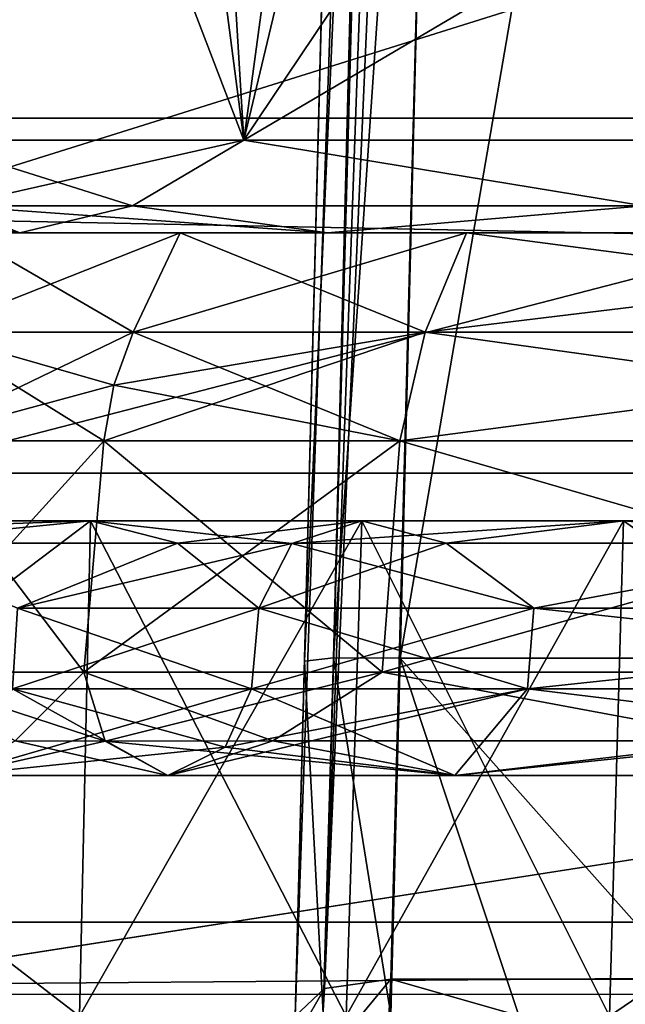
# Model space of a CAD drawing. Header units: inches. Extents: x -9.7 to 9.7, y -2.4 to 4.3.
# Tile 622 of 656: x -1.167 to -0.978, y -0.351 to -0.043. Entities that reach past the tile are written whole.
import ezdxf

# ---------------------------------------------------------------- set-up
doc = ezdxf.new("R2010")
doc.units = ezdxf.units.IN
doc.header["$LTSCALE"] = 101.851852
doc.header["$MEASUREMENT"] = 0
for name, color, linetype in [('11969', 7, 'CONTINUOUS'), ('11985', 7, 'CONTINUOUS'), ('12359', 7, 'CONTINUOUS'), ('12361', 7, 'CONTINUOUS'), ('12362', 7, 'CONTINUOUS'), ('12363', 7, 'CONTINUOUS'), ('12369', 7, 'CONTINUOUS'), ('12370', 7, 'CONTINUOUS'), ('12371', 7, 'CONTINUOUS'), ('1413', 7, 'CONTINUOUS'), ('1419', 7, 'CONTINUOUS'), ('1420', 7, 'CONTINUOUS'), ('1421', 7, 'CONTINUOUS'), ('1422', 7, 'CONTINUOUS'), ('1423', 7, 'CONTINUOUS'), ('1429', 7, 'CONTINUOUS'), ('1497', 7, 'CONTINUOUS'), ('1498', 7, 'CONTINUOUS'), ('1499', 7, 'CONTINUOUS'), ('1513', 7, 'CONTINUOUS'), ('1514', 7, 'CONTINUOUS'), ('1515', 7, 'CONTINUOUS'), ('467', 7, 'CONTINUOUS'), ('522', 7, 'CONTINUOUS'), ('523', 7, 'CONTINUOUS'), ('524', 7, 'CONTINUOUS'), ('530', 7, 'CONTINUOUS'), ('531', 7, 'CONTINUOUS'), ('532', 7, 'CONTINUOUS'), ('556', 7, 'CONTINUOUS'), ('557', 7, 'CONTINUOUS'), ('558', 7, 'CONTINUOUS'), ('559', 7, 'CONTINUOUS'), ('560', 7, 'CONTINUOUS'), ('561', 7, 'CONTINUOUS'), ('572', 7, 'CONTINUOUS'), ('573', 7, 'CONTINUOUS'), ('574', 7, 'CONTINUOUS'), ('575', 7, 'CONTINUOUS'), ('576', 7, 'CONTINUOUS'), ('577', 7, 'CONTINUOUS'), ('5897', 7, 'CONTINUOUS'), ('597', 7, 'CONTINUOUS'), ('598', 7, 'CONTINUOUS'), ('599', 7, 'CONTINUOUS'), ('605', 7, 'CONTINUOUS'), ('606', 7, 'CONTINUOUS'), ('607', 7, 'CONTINUOUS'), ('610', 7, 'CONTINUOUS'), ('611', 7, 'CONTINUOUS'), ('612', 7, 'CONTINUOUS'), ('618', 7, 'CONTINUOUS'), ('619', 7, 'CONTINUOUS'), ('620', 7, 'CONTINUOUS'), ('644', 7, 'CONTINUOUS'), ('645', 7, 'CONTINUOUS'), ('646', 7, 'CONTINUOUS'), ('652', 7, 'CONTINUOUS'), ('653', 7, 'CONTINUOUS'), ('654', 7, 'CONTINUOUS'), ('658', 7, 'CONTINUOUS'), ('671', 7, 'CONTINUOUS'), ('672', 7, 'CONTINUOUS'), ('673', 7, 'CONTINUOUS'), ('680', 7, 'CONTINUOUS'), ('681', 7, 'CONTINUOUS'), ('705', 7, 'CONTINUOUS'), ('8370', 7, 'CONTINUOUS'), ('8379', 7, 'CONTINUOUS'), ('8384', 7, 'CONTINUOUS'), ('9717', 7, 'CONTINUOUS')]:
    doc.layers.add(name, color=color, linetype=linetype)

msp = doc.modelspace()

# ---------------------------------------------------------------- linework, layer by layer
at = {"layer": '11969', "linetype": 'CONTINUOUS'}
for points in [[(-1.59738, -0.32563, 9.71666), (1.26738, -0.32563, 9.71666), (-1.59738, 2.76563, 9.71666), (-1.59738, -0.32563, 9.71666)], [(1.26738, -0.32563, 9.71666), (1.26738, 2.76563, 9.71666), (-1.59738, 2.76563, 9.71666), (1.26738, -0.32563, 9.71666)]]:
    msp.add_3dface(points, dxfattribs=at)
at = {"layer": '11985', "linetype": 'CONTINUOUS'}
for points in [[(1.26738, -0.3484, 9.70825), (1.26738, -0.32563, 9.71666), (-1.59738, -0.34812, 9.70849), (1.26738, -0.3484, 9.70825)], [(1.26738, -0.32563, 9.71666), (-1.59738, -0.32563, 9.71666), (-1.59738, -0.34812, 9.70849), (1.26738, -0.32563, 9.71666)], [(-1.59738, -0.3601, 9.68774), (1.26738, -0.3484, 9.70825), (-1.59738, -0.34812, 9.70849), (-1.59738, -0.3601, 9.68774)], [(1.26738, -0.3601, 9.68774), (1.26738, -0.3484, 9.70825), (-1.59738, -0.3601, 9.68774), (1.26738, -0.3601, 9.68774)]]:
    msp.add_3dface(points, dxfattribs=at)
at = {"layer": '12359', "linetype": 'CONTINUOUS'}
for points in [[(-1.19717, -0.08105, -2), (-1.18447, 0.08308, -2.16557), (-1.13531, 0.01894, -2.30634), (-1.19717, -0.08105, -2)], [(-1.09707, -0.08105, -2.37358), (-1.19717, -0.08105, -2), (-1.13531, 0.01894, -2.30634), (-1.09707, -0.08105, -2.37358)], [(-1.00864, -0.02895, -2.4989), (-1.09707, -0.08105, -2.37358), (-1.13531, 0.01894, -2.30634), (-1.00864, -0.02895, -2.4989)], [(-0.82358, -0.08105, -2.64707), (-1.09707, -0.08105, -2.37358), (-1.00864, -0.02895, -2.4989), (-0.82358, -0.08105, -2.64707)], [(-0.82358, -0.08105, -2.64707), (-1.00864, -0.02895, -2.4989), (-0.75603, -0.02895, -2.68361), (-0.82358, -0.08105, -2.64707)]]:
    msp.add_3dface(points, dxfattribs=at)
at = {"layer": '12361', "linetype": 'CONTINUOUS'}
for points in [[(-1.04031, -0.14109, -2.34081), (-1.13163, -0.14109, -2), (-1.0274, -0.11, -2.3338), (-1.04031, -0.14109, -2.34081)], [(-1.13163, -0.14109, -2), (-1.11694, -0.11, -2), (-1.0274, -0.11, -2.3338), (-1.13163, -0.14109, -2)], [(-0.79081, -0.14109, -2.59031), (-1.04031, -0.14109, -2.34081), (-0.78382, -0.11, -2.57739), (-0.79081, -0.14109, -2.59031)], [(-1.04031, -0.14109, -2.34081), (-1.0274, -0.11, -2.3338), (-0.78382, -0.11, -2.57739), (-1.04031, -0.14109, -2.34081)]]:
    msp.add_3dface(points, dxfattribs=at)
at = {"layer": '12362', "linetype": 'CONTINUOUS'}
for points in [[(-1.13163, -0.14109, -2), (-1.13163, -0.14109, -1.025), (-1.11694, -0.11, -2), (-1.13163, -0.14109, -2)], [(-1.11694, -0.11, -2), (-1.13163, -0.14109, -1.025), (-1.11694, -0.11, -1.025), (-1.11694, -0.11, -2)]]:
    msp.add_3dface(points, dxfattribs=at)
at = {"layer": '12363', "linetype": 'CONTINUOUS'}
for points in [[(-1.13163, -0.14109, -1.025), (-1.19559, -0.14109, -0.87059), (-1.11694, -0.11, -1.025), (-1.13163, -0.14109, -1.025)], [(-1.19559, -0.14109, -0.87059), (-1.18523, -0.11, -0.86024), (-1.11694, -0.11, -1.025), (-1.19559, -0.14109, -0.87059)]]:
    msp.add_3dface(points, dxfattribs=at)
at = {"layer": '12369', "linetype": 'CONTINUOUS'}
for points in [[(-1.19559, -0.14109, 0.87059), (-1.13163, -0.14109, 1.025), (-1.18524, -0.11, 0.86023), (-1.19559, -0.14109, 0.87059)], [(-1.13163, -0.14109, 1.025), (-1.11694, -0.11, 1.025), (-1.18524, -0.11, 0.86023), (-1.13163, -0.14109, 1.025)]]:
    msp.add_3dface(points, dxfattribs=at)
at = {"layer": '12370', "linetype": 'CONTINUOUS'}
for points in [[(-1.13163, -0.14109, 1.025), (-1.13163, -0.14109, 2), (-1.11694, -0.11, 1.025), (-1.13163, -0.14109, 1.025)], [(-1.13163, -0.14109, 2), (-1.11694, -0.11, 2), (-1.11694, -0.11, 1.025), (-1.13163, -0.14109, 2)]]:
    msp.add_3dface(points, dxfattribs=at)
at = {"layer": '12371', "linetype": 'CONTINUOUS'}
for points in [[(-1.13163, -0.14109, 2), (-1.04031, -0.14109, 2.34081), (-1.11694, -0.11, 2), (-1.13163, -0.14109, 2)], [(-1.04031, -0.14109, 2.34081), (-1.02739, -0.11, 2.33382), (-1.11694, -0.11, 2), (-1.04031, -0.14109, 2.34081)], [(-1.04031, -0.14109, 2.34081), (-0.79081, -0.14109, 2.59031), (-1.02739, -0.11, 2.33382), (-1.04031, -0.14109, 2.34081)], [(-0.79081, -0.14109, 2.59031), (-0.7838, -0.11, 2.5774), (-1.02739, -0.11, 2.33382), (-0.79081, -0.14109, 2.59031)]]:
    msp.add_3dface(points, dxfattribs=at)
at = {"layer": '1413', "linetype": 'CONTINUOUS'}
msp.add_3dface([(-0.97978, 0.83268, 3.24181), (-0.97034, 0.83224, 3.24328), (-0.94898, -0.3435, 2.69335), (-0.97978, 0.83268, 3.24181)], dxfattribs=at)
at = {"layer": '1419', "linetype": 'CONTINUOUS'}
for points in [[(-1.0481, -0.24309, 4.55803), (-0.9519, -0.24309, 4.55803), (-0.96427, 0.24394, 4.40148), (-1.0481, -0.24309, 4.55803)], [(-1.0481, -0.24309, 4.55803), (-0.96427, 0.24394, 4.40148), (-1.03573, 0.24379, 4.40157), (-1.0481, -0.24309, 4.55803)]]:
    msp.add_3dface(points, dxfattribs=at)
at = {"layer": '1420', "linetype": 'CONTINUOUS'}
for points in [[(-1.0481, -0.24309, 4.55803), (-1.03573, 0.24379, 4.40157), (-1.06896, -0.24299, 4.54957), (-1.0481, -0.24309, 4.55803)], [(-1.03573, 0.24379, 4.40157), (-1.05666, 0.23961, 4.39415), (-1.06896, -0.24299, 4.54957), (-1.03573, 0.24379, 4.40157)], [(-1.06896, -0.24299, 4.54957), (-1.05666, 0.23961, 4.39415), (-1.07809, -0.24396, 4.52808), (-1.06896, -0.24299, 4.54957)], [(-1.07809, -0.24396, 4.52808), (-1.05666, 0.23961, 4.39415), (-1.06572, 0.22839, 4.37626), (-1.07809, -0.24396, 4.52808)]]:
    msp.add_3dface(points, dxfattribs=at)
at = {"layer": '1421', "linetype": 'CONTINUOUS'}
for points in [[(-1.05021, 0.82079, 3.269), (-1.081, -0.355, 2.72054), (-1.081, -0.355, 4.53392), (-1.05021, 0.82079, 3.269)], [(-1.05021, 0.82079, 3.4926), (-1.05021, 0.82079, 3.269), (-1.081, -0.355, 4.53392), (-1.05021, 0.82079, 3.4926)], [(-1.0503, 0.81729, 3.52136), (-1.05021, 0.82079, 3.4926), (-1.081, -0.355, 4.53392), (-1.0503, 0.81729, 3.52136)], [(-1.05057, 0.807, 3.54845), (-1.0503, 0.81729, 3.52136), (-1.081, -0.355, 4.53392), (-1.05057, 0.807, 3.54845)], [(-1.05694, 0.5639, 4.01084), (-1.05057, 0.807, 3.54845), (-1.081, -0.355, 4.53392), (-1.05694, 0.5639, 4.01084)], [(-1.06572, 0.22839, 4.37626), (-1.05694, 0.5639, 4.01084), (-1.081, -0.355, 4.53392), (-1.06572, 0.22839, 4.37626)], [(-1.07809, -0.24396, 4.52808), (-1.06572, 0.22839, 4.37626), (-1.081, -0.355, 4.53392), (-1.07809, -0.24396, 4.52808)]]:
    msp.add_3dface(points, dxfattribs=at)
at = {"layer": '1422', "linetype": 'CONTINUOUS'}
for points in [[(-1.02966, 0.83224, 3.24328), (-1.02022, 0.83268, 3.24181), (-1.07186, -0.34639, 2.7013), (-1.02966, 0.83224, 3.24328)], [(-1.07186, -0.34639, 2.7013), (-1.02022, 0.83268, 3.24181), (-1.05102, -0.3435, 2.69335), (-1.07186, -0.34639, 2.7013)], [(-1.03918, 0.83023, 3.24812), (-1.02966, 0.83224, 3.24328), (-1.07186, -0.34639, 2.7013), (-1.03918, 0.83023, 3.24812)], [(-1.081, -0.355, 2.72054), (-1.05021, 0.82079, 3.269), (-1.03918, 0.83023, 3.24812), (-1.081, -0.355, 2.72054)], [(-1.081, -0.355, 2.72054), (-1.03918, 0.83023, 3.24812), (-1.07186, -0.34639, 2.7013), (-1.081, -0.355, 2.72054)]]:
    msp.add_3dface(points, dxfattribs=at)
at = {"layer": '1423', "linetype": 'CONTINUOUS'}
for points in [[(-1.02022, 0.83268, 3.24181), (-0.94898, -0.3435, 2.69335), (-1.05102, -0.3435, 2.69335), (-1.02022, 0.83268, 3.24181)], [(-0.97978, 0.83268, 3.24181), (-0.94898, -0.3435, 2.69335), (-1.02022, 0.83268, 3.24181), (-0.97978, 0.83268, 3.24181)], [(-1.05257, -0.37302, 2.67958), (-1.05102, -0.3435, 2.69335), (-0.94743, -0.37303, 2.67957), (-1.05257, -0.37302, 2.67958)], [(-1.05102, -0.3435, 2.69335), (-0.94898, -0.3435, 2.69335), (-0.94743, -0.37303, 2.67957), (-1.05102, -0.3435, 2.69335)]]:
    msp.add_3dface(points, dxfattribs=at)
at = {"layer": '1429', "linetype": 'CONTINUOUS'}
for points in [[(-1.07186, -0.34639, 2.7013), (-1.05102, -0.3435, 2.69335), (-1.07328, -0.37036, 2.69031), (-1.07186, -0.34639, 2.7013)], [(-1.05102, -0.3435, 2.69335), (-1.05257, -0.37302, 2.67958), (-1.07328, -0.37036, 2.69031), (-1.05102, -0.3435, 2.69335)], [(-1.081, -0.355, 2.72054), (-1.07186, -0.34639, 2.7013), (-1.08142, -0.36305, 2.71659), (-1.081, -0.355, 2.72054)], [(-1.07186, -0.34639, 2.7013), (-1.07328, -0.37036, 2.69031), (-1.08142, -0.36305, 2.71659), (-1.07186, -0.34639, 2.7013)]]:
    msp.add_3dface(points, dxfattribs=at)
at = {"layer": '1497', "linetype": 'CONTINUOUS'}
for points in [[(-1.35, -0.20009, 0.73513), (-1.35, -0.355, 0.74), (-1.14847, -0.355, 0.82347), (-1.35, -0.20009, 0.73513)], [(-1.14504, -0.20009, 0.82003), (-1.35, -0.20009, 0.73513), (-1.14847, -0.355, 0.82347), (-1.14504, -0.20009, 0.82003)], [(-1.14504, -0.20009, 0.82003), (-1.14847, -0.355, 0.82347), (-1.065, -0.355, 1.025), (-1.14504, -0.20009, 0.82003)], [(-1.06013, -0.20009, 1.025), (-1.14504, -0.20009, 0.82003), (-1.065, -0.355, 1.025), (-1.06013, -0.20009, 1.025)]]:
    msp.add_3dface(points, dxfattribs=at)
at = {"layer": '1498', "linetype": 'CONTINUOUS'}
for points in [[(-1.06013, -0.20009, 2), (-1.06013, -0.20009, 1.025), (-1.065, -0.355, 2), (-1.06013, -0.20009, 2)], [(-1.06013, -0.20009, 1.025), (-1.065, -0.355, 1.025), (-1.065, -0.355, 2), (-1.06013, -0.20009, 1.025)]]:
    msp.add_3dface(points, dxfattribs=at)
at = {"layer": '1499', "linetype": 'CONTINUOUS'}
for points in [[(-1.06013, -0.20009, 2), (-1.065, -0.355, 2), (-0.98261, -0.355, 2.3075), (-1.06013, -0.20009, 2)], [(-0.9782, -0.20009, 2.30539), (-1.06013, -0.20009, 2), (-0.98261, -0.355, 2.3075), (-0.9782, -0.20009, 2.30539)], [(-0.7575, -0.355, 2.53261), (-0.9782, -0.20009, 2.30539), (-0.98261, -0.355, 2.3075), (-0.7575, -0.355, 2.53261)], [(-0.75537, -0.20009, 2.52821), (-0.9782, -0.20009, 2.30539), (-0.7575, -0.355, 2.53261), (-0.75537, -0.20009, 2.52821)]]:
    msp.add_3dface(points, dxfattribs=at)
at = {"layer": '1513', "linetype": 'CONTINUOUS'}
for points in [[(-1.06013, -0.20009, -2), (-0.97821, -0.20009, -2.30537), (-1.065, -0.355, -2), (-1.06013, -0.20009, -2)], [(-1.065, -0.355, -2), (-0.97821, -0.20009, -2.30537), (-0.98261, -0.355, -2.3075), (-1.065, -0.355, -2)], [(-0.97821, -0.20009, -2.30537), (-0.75539, -0.20009, -2.5282), (-0.98261, -0.355, -2.3075), (-0.97821, -0.20009, -2.30537)], [(-0.98261, -0.355, -2.3075), (-0.75539, -0.20009, -2.5282), (-0.7575, -0.355, -2.53261), (-0.98261, -0.355, -2.3075)]]:
    msp.add_3dface(points, dxfattribs=at)
at = {"layer": '1514', "linetype": 'CONTINUOUS'}
for points in [[(-1.06013, -0.20009, -1.025), (-1.06013, -0.20009, -2), (-1.065, -0.355, -1.025), (-1.06013, -0.20009, -1.025)], [(-1.06013, -0.20009, -2), (-1.065, -0.355, -2), (-1.065, -0.355, -1.025), (-1.06013, -0.20009, -2)]]:
    msp.add_3dface(points, dxfattribs=at)
at = {"layer": '1515', "linetype": 'CONTINUOUS'}
for points in [[(-1.35, -0.20009, -0.73513), (-1.14503, -0.20009, -0.82004), (-1.35, -0.355, -0.74), (-1.35, -0.20009, -0.73513)], [(-1.35, -0.355, -0.74), (-1.14503, -0.20009, -0.82004), (-1.14847, -0.355, -0.82347), (-1.35, -0.355, -0.74)], [(-1.14503, -0.20009, -0.82004), (-1.06013, -0.20009, -1.025), (-1.14847, -0.355, -0.82347), (-1.14503, -0.20009, -0.82004)], [(-1.06013, -0.20009, -1.025), (-1.065, -0.355, -1.025), (-1.14847, -0.355, -0.82347), (-1.06013, -0.20009, -1.025)]]:
    msp.add_3dface(points, dxfattribs=at)
at = {"layer": '467', "linetype": 'CONTINUOUS'}
for points in [[(-1.0481, -0.24309, 4.55803), (-1.05102, -0.35461, 4.56388), (-0.93735, -0.57657, 4.57551), (-1.0481, -0.24309, 4.55803)], [(-0.9519, -0.24309, 4.55803), (-1.0481, -0.24309, 4.55803), (-0.94898, -0.35461, 4.56388), (-0.9519, -0.24309, 4.55803)], [(-0.94898, -0.35461, 4.56388), (-1.0481, -0.24309, 4.55803), (-0.93735, -0.57657, 4.57551), (-0.94898, -0.35461, 4.56388)]]:
    msp.add_3dface(points, dxfattribs=at)
at = {"layer": '522', "linetype": 'CONTINUOUS'}
for points in [[(-1.06013, -0.20009, 2), (-0.9782, -0.20009, 2.30539), (-1.082, -0.2072, 2), (-1.06013, -0.20009, 2)], [(-1.082, -0.2072, 2), (-0.9782, -0.20009, 2.30539), (-1.03379, -0.2071, 2.24181), (-1.082, -0.2072, 2)], [(-1.03379, -0.2071, 2.24181), (-0.9782, -0.20009, 2.30539), (-0.89681, -0.2071, 2.44681), (-1.03379, -0.2071, 2.24181)], [(-0.9782, -0.20009, 2.30539), (-0.75537, -0.20009, 2.52821), (-0.89681, -0.2071, 2.44681), (-0.9782, -0.20009, 2.30539)], [(-1.082, -0.2072, 2), (-1.03379, -0.2071, 2.24181), (-1.0924, -0.22739, 2), (-1.082, -0.2072, 2)], [(-1.0924, -0.22739, 2), (-1.03379, -0.2071, 2.24181), (-1.00633, -0.22739, 2.3212), (-1.0924, -0.22739, 2)], [(-1.03379, -0.2071, 2.24181), (-0.89681, -0.2071, 2.44681), (-1.00633, -0.22739, 2.3212), (-1.03379, -0.2071, 2.24181)], [(-1.00633, -0.22739, 2.3212), (-0.89681, -0.2071, 2.44681), (-0.7712, -0.22739, 2.55633), (-1.00633, -0.22739, 2.3212)]]:
    msp.add_3dface(points, dxfattribs=at)
at = {"layer": '523', "linetype": 'CONTINUOUS'}
for points in [[(-1.06013, -0.20009, 2), (-1.082, -0.2072, 2), (-1.06013, -0.20009, 1.025), (-1.06013, -0.20009, 2)], [(-1.06013, -0.20009, 1.025), (-1.082, -0.2072, 2), (-1.082, -0.2072, 1.025), (-1.06013, -0.20009, 1.025)], [(-1.082, -0.2072, 2), (-1.0924, -0.22739, 2), (-1.082, -0.2072, 1.025), (-1.082, -0.2072, 2)], [(-1.082, -0.2072, 1.025), (-1.0924, -0.22739, 2), (-1.0924, -0.22739, 1.025), (-1.082, -0.2072, 1.025)]]:
    msp.add_3dface(points, dxfattribs=at)
at = {"layer": '524', "linetype": 'CONTINUOUS'}
for points in [[(-1.35, -0.20009, 0.73513), (-1.14504, -0.20009, 0.82003), (-1.35, -0.2072, 0.757), (-1.35, -0.20009, 0.73513)], [(-1.35, -0.2072, 0.757), (-1.14504, -0.20009, 0.82003), (-1.21594, -0.2071, 0.79281), (-1.35, -0.2072, 0.757)], [(-1.21594, -0.2071, 0.79281), (-1.14504, -0.20009, 0.82003), (-1.11781, -0.2071, 0.89094), (-1.21594, -0.2071, 0.79281)], [(-1.14504, -0.20009, 0.82003), (-1.06013, -0.20009, 1.025), (-1.11781, -0.2071, 0.89094), (-1.14504, -0.20009, 0.82003)], [(-1.06013, -0.20009, 1.025), (-1.082, -0.2072, 1.025), (-1.11781, -0.2071, 0.89094), (-1.06013, -0.20009, 1.025)], [(-1.21594, -0.2071, 0.79281), (-1.11781, -0.2071, 0.89094), (-1.16785, -0.22739, 0.84285), (-1.21594, -0.2071, 0.79281)], [(-1.11781, -0.2071, 0.89094), (-1.082, -0.2072, 1.025), (-1.16785, -0.22739, 0.84285), (-1.11781, -0.2071, 0.89094)], [(-1.082, -0.2072, 1.025), (-1.0924, -0.22739, 1.025), (-1.16785, -0.22739, 0.84285), (-1.082, -0.2072, 1.025)]]:
    msp.add_3dface(points, dxfattribs=at)
at = {"layer": '530', "linetype": 'CONTINUOUS'}
for points in [[(-1.14503, -0.20009, -0.82004), (-1.35, -0.20009, -0.73513), (-1.21594, -0.2071, -0.79281), (-1.14503, -0.20009, -0.82004)], [(-1.11781, -0.2071, -0.89094), (-1.14503, -0.20009, -0.82004), (-1.21594, -0.2071, -0.79281), (-1.11781, -0.2071, -0.89094)], [(-1.06013, -0.20009, -1.025), (-1.14503, -0.20009, -0.82004), (-1.082, -0.2072, -1.025), (-1.06013, -0.20009, -1.025)], [(-1.082, -0.2072, -1.025), (-1.14503, -0.20009, -0.82004), (-1.11781, -0.2071, -0.89094), (-1.082, -0.2072, -1.025)], [(-1.11781, -0.2071, -0.89094), (-1.21594, -0.2071, -0.79281), (-1.16785, -0.22739, -0.84285), (-1.11781, -0.2071, -0.89094)], [(-1.0924, -0.22739, -1.025), (-1.11781, -0.2071, -0.89094), (-1.16785, -0.22739, -0.84285), (-1.0924, -0.22739, -1.025)], [(-1.082, -0.2072, -1.025), (-1.11781, -0.2071, -0.89094), (-1.0924, -0.22739, -1.025), (-1.082, -0.2072, -1.025)]]:
    msp.add_3dface(points, dxfattribs=at)
at = {"layer": '531', "linetype": 'CONTINUOUS'}
for points in [[(-1.06013, -0.20009, -1.025), (-1.082, -0.2072, -1.025), (-1.06013, -0.20009, -2), (-1.06013, -0.20009, -1.025)], [(-1.06013, -0.20009, -2), (-1.082, -0.2072, -1.025), (-1.082, -0.2072, -2), (-1.06013, -0.20009, -2)], [(-1.082, -0.2072, -1.025), (-1.0924, -0.22739, -1.025), (-1.082, -0.2072, -2), (-1.082, -0.2072, -1.025)], [(-1.082, -0.2072, -2), (-1.0924, -0.22739, -1.025), (-1.0924, -0.22739, -2), (-1.082, -0.2072, -2)]]:
    msp.add_3dface(points, dxfattribs=at)
at = {"layer": '532', "linetype": 'CONTINUOUS'}
for points in [[(-1.06013, -0.20009, -2), (-1.082, -0.2072, -2), (-1.03379, -0.2071, -2.24181), (-1.06013, -0.20009, -2)], [(-0.97821, -0.20009, -2.30537), (-1.06013, -0.20009, -2), (-1.03379, -0.2071, -2.24181), (-0.97821, -0.20009, -2.30537)], [(-0.89681, -0.2071, -2.44681), (-0.97821, -0.20009, -2.30537), (-1.03379, -0.2071, -2.24181), (-0.89681, -0.2071, -2.44681)], [(-0.75539, -0.20009, -2.5282), (-0.97821, -0.20009, -2.30537), (-0.89681, -0.2071, -2.44681), (-0.75539, -0.20009, -2.5282)], [(-1.082, -0.2072, -2), (-1.0924, -0.22739, -2), (-1.00633, -0.22739, -2.3212), (-1.082, -0.2072, -2)], [(-1.03379, -0.2071, -2.24181), (-1.082, -0.2072, -2), (-1.00633, -0.22739, -2.3212), (-1.03379, -0.2071, -2.24181)], [(-0.89681, -0.2071, -2.44681), (-1.03379, -0.2071, -2.24181), (-1.00633, -0.22739, -2.3212), (-0.89681, -0.2071, -2.44681)], [(-0.7712, -0.22739, -2.55633), (-0.89681, -0.2071, -2.44681), (-1.00633, -0.22739, -2.3212), (-0.7712, -0.22739, -2.55633)]]:
    msp.add_3dface(points, dxfattribs=at)
at = {"layer": '556', "linetype": 'CONTINUOUS'}
for points in [[(-1.10292, -0.27085, 2), (-1.00824, -0.25261, 2.3223), (-1.12087, -0.27978, 2), (-1.10292, -0.27085, 2)], [(-1.12087, -0.27978, 2), (-1.00824, -0.25261, 2.3223), (-1.03099, -0.27978, 2.33544), (-1.12087, -0.27978, 2)], [(-1.0946, -0.25261, 2), (-1.00824, -0.25261, 2.3223), (-1.10292, -0.27085, 2), (-1.0946, -0.25261, 2)], [(-1.00824, -0.25261, 2.3223), (-0.7723, -0.25261, 2.55824), (-1.03099, -0.27978, 2.33544), (-1.00824, -0.25261, 2.3223)], [(-1.03099, -0.27978, 2.33544), (-0.7723, -0.25261, 2.55824), (-0.78544, -0.27978, 2.58099), (-1.03099, -0.27978, 2.33544)]]:
    msp.add_3dface(points, dxfattribs=at)
at = {"layer": '557', "linetype": 'CONTINUOUS'}
for points in [[(-1.0924, -0.22739, 2), (-1.00633, -0.22739, 2.3212), (-1.0946, -0.25261, 2), (-1.0924, -0.22739, 2)], [(-1.00633, -0.22739, 2.3212), (-1.00824, -0.25261, 2.3223), (-1.0946, -0.25261, 2), (-1.00633, -0.22739, 2.3212)], [(-1.00633, -0.22739, 2.3212), (-0.7712, -0.22739, 2.55633), (-1.00824, -0.25261, 2.3223), (-1.00633, -0.22739, 2.3212)], [(-0.7712, -0.22739, 2.55633), (-0.7723, -0.25261, 2.55824), (-1.00824, -0.25261, 2.3223), (-0.7712, -0.22739, 2.55633)]]:
    msp.add_3dface(points, dxfattribs=at)
at = {"layer": '558', "linetype": 'CONTINUOUS'}
for points in [[(-1.0924, -0.22739, 1.025), (-1.0924, -0.22739, 2), (-1.0946, -0.25261, 1.025), (-1.0924, -0.22739, 1.025)], [(-1.0924, -0.22739, 2), (-1.0946, -0.25261, 2), (-1.0946, -0.25261, 1.025), (-1.0924, -0.22739, 2)]]:
    msp.add_3dface(points, dxfattribs=at)
at = {"layer": '559', "linetype": 'CONTINUOUS'}
for points in [[(-1.0946, -0.25261, 2), (-1.10292, -0.27085, 2), (-1.0946, -0.25261, 1.025), (-1.0946, -0.25261, 2)], [(-1.0946, -0.25261, 1.025), (-1.10292, -0.27085, 2), (-1.10292, -0.27085, 1.025), (-1.0946, -0.25261, 1.025)], [(-1.10292, -0.27085, 2), (-1.12087, -0.27978, 2), (-1.10292, -0.27085, 1.025), (-1.10292, -0.27085, 2)], [(-1.10292, -0.27085, 1.025), (-1.12087, -0.27978, 2), (-1.12087, -0.27978, 1.025), (-1.10292, -0.27085, 1.025)]]:
    msp.add_3dface(points, dxfattribs=at)
at = {"layer": '560', "linetype": 'CONTINUOUS'}
for points in [[(-1.0946, -0.25261, 1.025), (-1.10292, -0.27085, 1.025), (-1.18798, -0.27978, 0.86298), (-1.0946, -0.25261, 1.025)], [(-1.16941, -0.25261, 0.84441), (-1.0946, -0.25261, 1.025), (-1.18798, -0.27978, 0.86298), (-1.16941, -0.25261, 0.84441)], [(-1.10292, -0.27085, 1.025), (-1.12087, -0.27978, 1.025), (-1.18798, -0.27978, 0.86298), (-1.10292, -0.27085, 1.025)]]:
    msp.add_3dface(points, dxfattribs=at)
at = {"layer": '561', "linetype": 'CONTINUOUS'}
for points in [[(-1.16785, -0.22739, 0.84285), (-1.0924, -0.22739, 1.025), (-1.16941, -0.25261, 0.84441), (-1.16785, -0.22739, 0.84285)], [(-1.0924, -0.22739, 1.025), (-1.0946, -0.25261, 1.025), (-1.16941, -0.25261, 0.84441), (-1.0924, -0.22739, 1.025)]]:
    msp.add_3dface(points, dxfattribs=at)
at = {"layer": '572', "linetype": 'CONTINUOUS'}
for points in [[(-1.12087, -0.27978, -1.025), (-1.16941, -0.25261, -0.84441), (-1.18798, -0.27978, -0.86298), (-1.12087, -0.27978, -1.025)], [(-1.0946, -0.25261, -1.025), (-1.16941, -0.25261, -0.84441), (-1.10292, -0.27085, -1.025), (-1.0946, -0.25261, -1.025)], [(-1.10292, -0.27085, -1.025), (-1.16941, -0.25261, -0.84441), (-1.12087, -0.27978, -1.025), (-1.10292, -0.27085, -1.025)]]:
    msp.add_3dface(points, dxfattribs=at)
at = {"layer": '573', "linetype": 'CONTINUOUS'}
for points in [[(-1.16785, -0.22739, -0.84285), (-1.16941, -0.25261, -0.84441), (-1.0946, -0.25261, -1.025), (-1.16785, -0.22739, -0.84285)], [(-1.0924, -0.22739, -1.025), (-1.16785, -0.22739, -0.84285), (-1.0946, -0.25261, -1.025), (-1.0924, -0.22739, -1.025)]]:
    msp.add_3dface(points, dxfattribs=at)
at = {"layer": '574', "linetype": 'CONTINUOUS'}
for points in [[(-1.0924, -0.22739, -2), (-1.0924, -0.22739, -1.025), (-1.0946, -0.25261, -2), (-1.0924, -0.22739, -2)], [(-1.0924, -0.22739, -1.025), (-1.0946, -0.25261, -1.025), (-1.0946, -0.25261, -2), (-1.0924, -0.22739, -1.025)]]:
    msp.add_3dface(points, dxfattribs=at)
at = {"layer": '575', "linetype": 'CONTINUOUS'}
for points in [[(-1.0946, -0.25261, -1.025), (-1.10292, -0.27085, -1.025), (-1.0946, -0.25261, -2), (-1.0946, -0.25261, -1.025)], [(-1.0946, -0.25261, -2), (-1.10292, -0.27085, -1.025), (-1.10292, -0.27085, -2), (-1.0946, -0.25261, -2)], [(-1.10292, -0.27085, -1.025), (-1.12087, -0.27978, -1.025), (-1.10292, -0.27085, -2), (-1.10292, -0.27085, -1.025)], [(-1.10292, -0.27085, -2), (-1.12087, -0.27978, -1.025), (-1.12087, -0.27978, -2), (-1.10292, -0.27085, -2)]]:
    msp.add_3dface(points, dxfattribs=at)
at = {"layer": '576', "linetype": 'CONTINUOUS'}
for points in [[(-1.0946, -0.25261, -2), (-1.10292, -0.27085, -2), (-1.03099, -0.27978, -2.33544), (-1.0946, -0.25261, -2)], [(-1.00824, -0.25261, -2.3223), (-1.0946, -0.25261, -2), (-1.03099, -0.27978, -2.33544), (-1.00824, -0.25261, -2.3223)], [(-0.78544, -0.27978, -2.58099), (-1.00824, -0.25261, -2.3223), (-1.03099, -0.27978, -2.33544), (-0.78544, -0.27978, -2.58099)], [(-0.7723, -0.25261, -2.55824), (-1.00824, -0.25261, -2.3223), (-0.78544, -0.27978, -2.58099), (-0.7723, -0.25261, -2.55824)], [(-1.10292, -0.27085, -2), (-1.12087, -0.27978, -2), (-1.03099, -0.27978, -2.33544), (-1.10292, -0.27085, -2)]]:
    msp.add_3dface(points, dxfattribs=at)
at = {"layer": '577', "linetype": 'CONTINUOUS'}
for points in [[(-1.0924, -0.22739, -2), (-1.0946, -0.25261, -2), (-1.00824, -0.25261, -2.3223), (-1.0924, -0.22739, -2)], [(-1.00633, -0.22739, -2.3212), (-1.0924, -0.22739, -2), (-1.00824, -0.25261, -2.3223), (-1.00633, -0.22739, -2.3212)], [(-1.00633, -0.22739, -2.3212), (-1.00824, -0.25261, -2.3223), (-0.7723, -0.25261, -2.55824), (-1.00633, -0.22739, -2.3212)], [(-0.7712, -0.22739, -2.55633), (-1.00633, -0.22739, -2.3212), (-0.7723, -0.25261, -2.55824), (-0.7712, -0.22739, -2.55633)]]:
    msp.add_3dface(points, dxfattribs=at)
at = {"layer": '5897', "linetype": 'CONTINUOUS'}
for points in [[(-1.06896, -0.24299, 4.54957), (-1.07809, -0.24396, 4.52808), (-1.07221, -0.35424, 4.55507), (-1.06896, -0.24299, 4.54957)], [(-1.05102, -0.35461, 4.56388), (-1.06896, -0.24299, 4.54957), (-1.07221, -0.35424, 4.55507), (-1.05102, -0.35461, 4.56388)], [(-1.05102, -0.35461, 4.56388), (-1.0481, -0.24309, 4.55803), (-1.06896, -0.24299, 4.54957), (-1.05102, -0.35461, 4.56388)], [(-1.07809, -0.24396, 4.52808), (-1.081, -0.355, 4.53392), (-1.07221, -0.35424, 4.55507), (-1.07809, -0.24396, 4.52808)]]:
    msp.add_3dface(points, dxfattribs=at)
at = {"layer": '597', "linetype": 'CONTINUOUS'}
for points in [[(-1.14082, -0.17507, 2), (-1.14715, -0.24739, 2), (-1.05375, -0.24739, 2.34857), (-1.14082, -0.17507, 2)], [(-1.04827, -0.17507, 2.34541), (-1.14082, -0.17507, 2), (-1.05375, -0.24739, 2.34857), (-1.04827, -0.17507, 2.34541)], [(-0.79857, -0.24739, 2.60375), (-1.04827, -0.17507, 2.34541), (-1.05375, -0.24739, 2.34857), (-0.79857, -0.24739, 2.60375)], [(-0.79541, -0.17507, 2.59827), (-1.04827, -0.17507, 2.34541), (-0.79857, -0.24739, 2.60375), (-0.79541, -0.17507, 2.59827)]]:
    msp.add_3dface(points, dxfattribs=at)
at = {"layer": '598', "linetype": 'CONTINUOUS'}
for points in [[(-1.14715, -0.24739, 2), (-1.14082, -0.17507, 2), (-1.14082, -0.17507, 1.025), (-1.14715, -0.24739, 2)], [(-1.14715, -0.24739, 2), (-1.14082, -0.17507, 1.025), (-1.14715, -0.24739, 1.025), (-1.14715, -0.24739, 2)]]:
    msp.add_3dface(points, dxfattribs=at)
at = {"layer": '599', "linetype": 'CONTINUOUS'}
for points in [[(-1.14715, -0.24739, 1.025), (-1.20209, -0.17507, 0.87709), (-1.20656, -0.24739, 0.88156), (-1.14715, -0.24739, 1.025)], [(-1.14715, -0.24739, 1.025), (-1.14082, -0.17507, 1.025), (-1.20209, -0.17507, 0.87709), (-1.14715, -0.24739, 1.025)]]:
    msp.add_3dface(points, dxfattribs=at)
at = {"layer": '605', "linetype": 'CONTINUOUS'}
for points in [[(-1.14082, -0.17507, -1.025), (-1.14715, -0.24739, -1.025), (-1.20656, -0.24739, -0.88156), (-1.14082, -0.17507, -1.025)], [(-1.20209, -0.17507, -0.87709), (-1.14082, -0.17507, -1.025), (-1.20656, -0.24739, -0.88156), (-1.20209, -0.17507, -0.87709)]]:
    msp.add_3dface(points, dxfattribs=at)
at = {"layer": '606', "linetype": 'CONTINUOUS'}
for points in [[(-1.14715, -0.24739, -1.025), (-1.14082, -0.17507, -1.025), (-1.14082, -0.17507, -2), (-1.14715, -0.24739, -1.025)], [(-1.14715, -0.24739, -1.025), (-1.14082, -0.17507, -2), (-1.14715, -0.24739, -2), (-1.14715, -0.24739, -1.025)]]:
    msp.add_3dface(points, dxfattribs=at)
at = {"layer": '607', "linetype": 'CONTINUOUS'}
for points in [[(-1.14715, -0.24739, -2), (-1.14082, -0.17507, -2), (-1.04827, -0.17507, -2.34541), (-1.14715, -0.24739, -2)], [(-1.14715, -0.24739, -2), (-1.04827, -0.17507, -2.34541), (-1.05375, -0.24739, -2.34857), (-1.14715, -0.24739, -2)], [(-1.04827, -0.17507, -2.34541), (-0.79541, -0.17507, -2.59827), (-1.05375, -0.24739, -2.34857), (-1.04827, -0.17507, -2.34541)], [(-1.05375, -0.24739, -2.34857), (-0.79541, -0.17507, -2.59827), (-0.79857, -0.24739, -2.60375), (-1.05375, -0.24739, -2.34857)]]:
    msp.add_3dface(points, dxfattribs=at)
at = {"layer": '610', "linetype": 'CONTINUOUS'}
for points in [[(-1.14715, -0.24739, -2), (-1.05375, -0.24739, -2.34857), (-1.14044, -0.26904, -2), (-1.14715, -0.24739, -2)], [(-1.14044, -0.26904, -2), (-1.05375, -0.24739, -2.34857), (-1.088, -0.2689, -2.26427), (-1.14044, -0.26904, -2)], [(-1.088, -0.2689, -2.26427), (-1.05375, -0.24739, -2.34857), (-0.9383, -0.2689, -2.4883), (-1.088, -0.2689, -2.26427)], [(-1.05375, -0.24739, -2.34857), (-0.79857, -0.24739, -2.60375), (-0.9383, -0.2689, -2.4883), (-1.05375, -0.24739, -2.34857)], [(-1.088, -0.2689, -2.26427), (-1.12087, -0.27978, -2), (-1.14044, -0.26904, -2), (-1.088, -0.2689, -2.26427)], [(-1.03099, -0.27978, -2.33544), (-1.12087, -0.27978, -2), (-1.088, -0.2689, -2.26427), (-1.03099, -0.27978, -2.33544)], [(-1.03099, -0.27978, -2.33544), (-1.088, -0.2689, -2.26427), (-0.9383, -0.2689, -2.4883), (-1.03099, -0.27978, -2.33544)], [(-0.78544, -0.27978, -2.58099), (-1.03099, -0.27978, -2.33544), (-0.9383, -0.2689, -2.4883), (-0.78544, -0.27978, -2.58099)]]:
    msp.add_3dface(points, dxfattribs=at)
at = {"layer": '611', "linetype": 'CONTINUOUS'}
for points in [[(-1.14715, -0.24739, -1.025), (-1.14715, -0.24739, -2), (-1.14044, -0.26904, -2), (-1.14715, -0.24739, -1.025)], [(-1.14715, -0.24739, -1.025), (-1.14044, -0.26904, -2), (-1.14044, -0.26904, -1.025), (-1.14715, -0.24739, -1.025)], [(-1.12087, -0.27978, -2), (-1.12087, -0.27978, -1.025), (-1.14044, -0.26904, -1.025), (-1.12087, -0.27978, -2)], [(-1.14044, -0.26904, -2), (-1.12087, -0.27978, -2), (-1.14044, -0.26904, -1.025), (-1.14044, -0.26904, -2)]]:
    msp.add_3dface(points, dxfattribs=at)
at = {"layer": '612', "linetype": 'CONTINUOUS'}
for points in [[(-1.20656, -0.24739, -0.88156), (-1.14715, -0.24739, -1.025), (-1.16862, -0.2689, -0.92028), (-1.20656, -0.24739, -0.88156)], [(-1.14715, -0.24739, -1.025), (-1.14044, -0.26904, -1.025), (-1.16862, -0.2689, -0.92028), (-1.14715, -0.24739, -1.025)], [(-1.14044, -0.26904, -1.025), (-1.18798, -0.27978, -0.86298), (-1.16862, -0.2689, -0.92028), (-1.14044, -0.26904, -1.025)], [(-1.12087, -0.27978, -1.025), (-1.18798, -0.27978, -0.86298), (-1.14044, -0.26904, -1.025), (-1.12087, -0.27978, -1.025)]]:
    msp.add_3dface(points, dxfattribs=at)
at = {"layer": '618', "linetype": 'CONTINUOUS'}
for points in [[(-1.14715, -0.24739, 1.025), (-1.20656, -0.24739, 0.88156), (-1.14044, -0.26904, 1.025), (-1.14715, -0.24739, 1.025)], [(-1.14044, -0.26904, 1.025), (-1.20656, -0.24739, 0.88156), (-1.16862, -0.2689, 0.92028), (-1.14044, -0.26904, 1.025)], [(-1.18798, -0.27978, 0.86298), (-1.12087, -0.27978, 1.025), (-1.16862, -0.2689, 0.92028), (-1.18798, -0.27978, 0.86298)], [(-1.16862, -0.2689, 0.92028), (-1.12087, -0.27978, 1.025), (-1.14044, -0.26904, 1.025), (-1.16862, -0.2689, 0.92028)]]:
    msp.add_3dface(points, dxfattribs=at)
at = {"layer": '619', "linetype": 'CONTINUOUS'}
for points in [[(-1.14715, -0.24739, 2), (-1.14715, -0.24739, 1.025), (-1.14044, -0.26904, 1.025), (-1.14715, -0.24739, 2)], [(-1.14715, -0.24739, 2), (-1.14044, -0.26904, 1.025), (-1.14044, -0.26904, 2), (-1.14715, -0.24739, 2)], [(-1.12087, -0.27978, 1.025), (-1.12087, -0.27978, 2), (-1.14044, -0.26904, 2), (-1.12087, -0.27978, 1.025)], [(-1.14044, -0.26904, 1.025), (-1.12087, -0.27978, 1.025), (-1.14044, -0.26904, 2), (-1.14044, -0.26904, 1.025)]]:
    msp.add_3dface(points, dxfattribs=at)
at = {"layer": '620', "linetype": 'CONTINUOUS'}
for points in [[(-1.05375, -0.24739, 2.34857), (-1.14715, -0.24739, 2), (-1.088, -0.2689, 2.26427), (-1.05375, -0.24739, 2.34857)], [(-1.14715, -0.24739, 2), (-1.14044, -0.26904, 2), (-1.088, -0.2689, 2.26427), (-1.14715, -0.24739, 2)], [(-0.9383, -0.2689, 2.4883), (-1.05375, -0.24739, 2.34857), (-1.088, -0.2689, 2.26427), (-0.9383, -0.2689, 2.4883)], [(-0.79857, -0.24739, 2.60375), (-1.05375, -0.24739, 2.34857), (-0.9383, -0.2689, 2.4883), (-0.79857, -0.24739, 2.60375)], [(-1.14044, -0.26904, 2), (-1.03099, -0.27978, 2.33544), (-1.088, -0.2689, 2.26427), (-1.14044, -0.26904, 2)], [(-1.12087, -0.27978, 2), (-1.03099, -0.27978, 2.33544), (-1.14044, -0.26904, 2), (-1.12087, -0.27978, 2)], [(-1.03099, -0.27978, 2.33544), (-0.9383, -0.2689, 2.4883), (-1.088, -0.2689, 2.26427), (-1.03099, -0.27978, 2.33544)], [(-1.03099, -0.27978, 2.33544), (-0.78544, -0.27978, 2.58099), (-0.9383, -0.2689, 2.4883), (-1.03099, -0.27978, 2.33544)]]:
    msp.add_3dface(points, dxfattribs=at)
at = {"layer": '644', "linetype": 'CONTINUOUS'}
for points in [[(-1.13773, -0.15767, 2), (-1.04827, -0.17507, 2.34541), (-1.13163, -0.14109, 2), (-1.13773, -0.15767, 2)], [(-1.13163, -0.14109, 2), (-1.04827, -0.17507, 2.34541), (-1.04031, -0.14109, 2.34081), (-1.13163, -0.14109, 2)], [(-1.04827, -0.17507, 2.34541), (-0.79541, -0.17507, 2.59827), (-1.04031, -0.14109, 2.34081), (-1.04827, -0.17507, 2.34541)], [(-1.04031, -0.14109, 2.34081), (-0.79541, -0.17507, 2.59827), (-0.79081, -0.14109, 2.59031), (-1.04031, -0.14109, 2.34081)], [(-1.14082, -0.17507, 2), (-1.04827, -0.17507, 2.34541), (-1.13773, -0.15767, 2), (-1.14082, -0.17507, 2)]]:
    msp.add_3dface(points, dxfattribs=at)
at = {"layer": '645', "linetype": 'CONTINUOUS'}
for points in [[(-1.13773, -0.15767, 2), (-1.13163, -0.14109, 2), (-1.13773, -0.15767, 1.025), (-1.13773, -0.15767, 2)], [(-1.13773, -0.15767, 1.025), (-1.13163, -0.14109, 2), (-1.13163, -0.14109, 1.025), (-1.13773, -0.15767, 1.025)], [(-1.14082, -0.17507, 1.025), (-1.14082, -0.17507, 2), (-1.13773, -0.15767, 2), (-1.14082, -0.17507, 1.025)], [(-1.14082, -0.17507, 1.025), (-1.13773, -0.15767, 2), (-1.13773, -0.15767, 1.025), (-1.14082, -0.17507, 1.025)]]:
    msp.add_3dface(points, dxfattribs=at)
at = {"layer": '646', "linetype": 'CONTINUOUS'}
for points in [[(-1.20209, -0.17507, 0.87709), (-1.14082, -0.17507, 1.025), (-1.19559, -0.14109, 0.87059), (-1.20209, -0.17507, 0.87709)], [(-1.14082, -0.17507, 1.025), (-1.13773, -0.15767, 1.025), (-1.19559, -0.14109, 0.87059), (-1.14082, -0.17507, 1.025)], [(-1.13773, -0.15767, 1.025), (-1.13163, -0.14109, 1.025), (-1.19559, -0.14109, 0.87059), (-1.13773, -0.15767, 1.025)]]:
    msp.add_3dface(points, dxfattribs=at)
at = {"layer": '652', "linetype": 'CONTINUOUS'}
for points in [[(-1.13773, -0.15767, -1.025), (-1.20209, -0.17507, -0.87709), (-1.13163, -0.14109, -1.025), (-1.13773, -0.15767, -1.025)], [(-1.13163, -0.14109, -1.025), (-1.20209, -0.17507, -0.87709), (-1.19559, -0.14109, -0.87059), (-1.13163, -0.14109, -1.025)], [(-1.14082, -0.17507, -1.025), (-1.20209, -0.17507, -0.87709), (-1.13773, -0.15767, -1.025), (-1.14082, -0.17507, -1.025)]]:
    msp.add_3dface(points, dxfattribs=at)
at = {"layer": '653', "linetype": 'CONTINUOUS'}
for points in [[(-1.13773, -0.15767, -1.025), (-1.13163, -0.14109, -1.025), (-1.13773, -0.15767, -2), (-1.13773, -0.15767, -1.025)], [(-1.13773, -0.15767, -2), (-1.13163, -0.14109, -1.025), (-1.13163, -0.14109, -2), (-1.13773, -0.15767, -2)], [(-1.14082, -0.17507, -2), (-1.14082, -0.17507, -1.025), (-1.13773, -0.15767, -1.025), (-1.14082, -0.17507, -2)], [(-1.14082, -0.17507, -2), (-1.13773, -0.15767, -1.025), (-1.13773, -0.15767, -2), (-1.14082, -0.17507, -2)]]:
    msp.add_3dface(points, dxfattribs=at)
at = {"layer": '654', "linetype": 'CONTINUOUS'}
for points in [[(-1.04827, -0.17507, -2.34541), (-1.14082, -0.17507, -2), (-1.04031, -0.14109, -2.34081), (-1.04827, -0.17507, -2.34541)], [(-1.14082, -0.17507, -2), (-1.13773, -0.15767, -2), (-1.04031, -0.14109, -2.34081), (-1.14082, -0.17507, -2)], [(-1.13773, -0.15767, -2), (-1.13163, -0.14109, -2), (-1.04031, -0.14109, -2.34081), (-1.13773, -0.15767, -2)], [(-0.79541, -0.17507, -2.59827), (-1.04827, -0.17507, -2.34541), (-0.79081, -0.14109, -2.59031), (-0.79541, -0.17507, -2.59827)], [(-0.79081, -0.14109, -2.59031), (-1.04827, -0.17507, -2.34541), (-1.04031, -0.14109, -2.34081), (-0.79081, -0.14109, -2.59031)]]:
    msp.add_3dface(points, dxfattribs=at)
at = {"layer": '658', "linetype": 'CONTINUOUS'}
for points in [[(-1.16719, -0.11, 1.025), (-1.22076, -0.11, 0.89576), (-1.11694, -0.11, 1.025), (-1.16719, -0.11, 1.025)], [(-1.11694, -0.11, 1.025), (-1.22076, -0.11, 0.89576), (-1.18524, -0.11, 0.86023), (-1.11694, -0.11, 1.025)], [(-1.18523, -0.11, -0.86024), (-1.16719, -0.11, -1.025), (-1.11694, -0.11, -1.025), (-1.18523, -0.11, -0.86024)], [(-1.16719, -0.11, -2), (-1.07088, -0.11, -2.35897), (-1.11694, -0.11, -2), (-1.16719, -0.11, -2)], [(-1.16719, -0.11, -1.025), (-1.16719, -0.11, -2), (-1.11694, -0.11, -1.025), (-1.16719, -0.11, -1.025)], [(-1.16719, -0.11, -2), (-1.11694, -0.11, -2), (-1.11694, -0.11, -1.025), (-1.16719, -0.11, -2)], [(-1.16719, -0.11, 2), (-1.16719, -0.11, 1.025), (-1.11694, -0.11, 2), (-1.16719, -0.11, 2)], [(-1.11694, -0.11, 2), (-1.16719, -0.11, 1.025), (-1.11694, -0.11, 1.025), (-1.11694, -0.11, 2)], [(-1.07089, -0.11, 2.35895), (-1.16719, -0.11, 2), (-1.02739, -0.11, 2.33382), (-1.07089, -0.11, 2.35895)], [(-1.02739, -0.11, 2.33382), (-1.16719, -0.11, 2), (-1.11694, -0.11, 2), (-1.02739, -0.11, 2.33382)], [(-1.11694, -0.11, -2), (-1.07088, -0.11, -2.35897), (-1.0274, -0.11, -2.3338), (-1.11694, -0.11, -2)], [(-0.80897, -0.11, 2.62088), (-1.07089, -0.11, 2.35895), (-0.7838, -0.11, 2.5774), (-0.80897, -0.11, 2.62088)], [(-0.7838, -0.11, 2.5774), (-1.07089, -0.11, 2.35895), (-1.02739, -0.11, 2.33382), (-0.7838, -0.11, 2.5774)], [(-1.07088, -0.11, -2.35897), (-0.80895, -0.11, -2.62089), (-0.78382, -0.11, -2.57739), (-1.07088, -0.11, -2.35897)], [(-1.0274, -0.11, -2.3338), (-1.07088, -0.11, -2.35897), (-0.78382, -0.11, -2.57739), (-1.0274, -0.11, -2.3338)]]:
    msp.add_3dface(points, dxfattribs=at)
at = {"layer": '671', "linetype": 'CONTINUOUS'}
for points in [[(-1.18803, -0.10158, 2), (-1.13185, -0.10158, 2.28243), (-1.19717, -0.08105, 2), (-1.18803, -0.10158, 2)], [(-1.19717, -0.08105, 2), (-1.13185, -0.10158, 2.28243), (-1.09707, -0.08105, 2.37358), (-1.19717, -0.08105, 2)], [(-1.13185, -0.10158, 2.28243), (-0.97186, -0.10158, 2.52186), (-1.09707, -0.08105, 2.37358), (-1.13185, -0.10158, 2.28243)], [(-1.09707, -0.08105, 2.37358), (-0.97186, -0.10158, 2.52186), (-0.82358, -0.08105, 2.64707), (-1.09707, -0.08105, 2.37358)], [(-1.16719, -0.11, 2), (-1.07089, -0.11, 2.35895), (-1.18803, -0.10158, 2), (-1.16719, -0.11, 2)], [(-1.18803, -0.10158, 2), (-1.07089, -0.11, 2.35895), (-1.13185, -0.10158, 2.28243), (-1.18803, -0.10158, 2)], [(-1.13185, -0.10158, 2.28243), (-1.07089, -0.11, 2.35895), (-0.97186, -0.10158, 2.52186), (-1.13185, -0.10158, 2.28243)], [(-1.07089, -0.11, 2.35895), (-0.80897, -0.11, 2.62088), (-0.97186, -0.10158, 2.52186), (-1.07089, -0.11, 2.35895)]]:
    msp.add_3dface(points, dxfattribs=at)
at = {"layer": '672', "linetype": 'CONTINUOUS'}
for points in [[(-1.16719, -0.11, 1.025), (-1.16719, -0.11, 2), (-1.18803, -0.10158, 2), (-1.16719, -0.11, 1.025)], [(-1.16719, -0.11, 1.025), (-1.18803, -0.10158, 2), (-1.18803, -0.10158, 1.025), (-1.16719, -0.11, 1.025)]]:
    msp.add_3dface(points, dxfattribs=at)
at = {"layer": '673', "linetype": 'CONTINUOUS'}
for points in [[(-1.22076, -0.11, 0.89576), (-1.16719, -0.11, 1.025), (-1.20973, -0.10158, 0.94401), (-1.22076, -0.11, 0.89576)], [(-1.16719, -0.11, 1.025), (-1.18803, -0.10158, 1.025), (-1.20973, -0.10158, 0.94401), (-1.16719, -0.11, 1.025)]]:
    msp.add_3dface(points, dxfattribs=at)
at = {"layer": '680', "linetype": 'CONTINUOUS'}
for points in [[(-1.16719, -0.11, -2), (-1.16719, -0.11, -1.025), (-1.18803, -0.10158, -1.025), (-1.16719, -0.11, -2)], [(-1.16719, -0.11, -2), (-1.18803, -0.10158, -1.025), (-1.18803, -0.10158, -2), (-1.16719, -0.11, -2)]]:
    msp.add_3dface(points, dxfattribs=at)
at = {"layer": '681', "linetype": 'CONTINUOUS'}
for points in [[(-1.18803, -0.10158, -2), (-1.19717, -0.08105, -2), (-1.09707, -0.08105, -2.37358), (-1.18803, -0.10158, -2)], [(-1.13185, -0.10158, -2.28243), (-1.18803, -0.10158, -2), (-1.09707, -0.08105, -2.37358), (-1.13185, -0.10158, -2.28243)], [(-0.97186, -0.10158, -2.52186), (-1.13185, -0.10158, -2.28243), (-1.09707, -0.08105, -2.37358), (-0.97186, -0.10158, -2.52186)], [(-0.82358, -0.08105, -2.64707), (-0.97186, -0.10158, -2.52186), (-1.09707, -0.08105, -2.37358), (-0.82358, -0.08105, -2.64707)], [(-1.16719, -0.11, -2), (-1.18803, -0.10158, -2), (-1.13185, -0.10158, -2.28243), (-1.16719, -0.11, -2)], [(-1.07088, -0.11, -2.35897), (-1.16719, -0.11, -2), (-1.13185, -0.10158, -2.28243), (-1.07088, -0.11, -2.35897)], [(-0.97186, -0.10158, -2.52186), (-1.07088, -0.11, -2.35897), (-1.13185, -0.10158, -2.28243), (-0.97186, -0.10158, -2.52186)], [(-0.80895, -0.11, -2.62089), (-1.07088, -0.11, -2.35897), (-0.97186, -0.10158, -2.52186), (-0.80895, -0.11, -2.62089)]]:
    msp.add_3dface(points, dxfattribs=at)
at = {"layer": '705', "linetype": 'CONTINUOUS'}
for points in [[(-1.19717, -0.08105, 2), (-1.09707, -0.08105, 2.37358), (-1.23376, 0.96674, 2), (-1.19717, -0.08105, 2)], [(-1.23376, 0.96674, 2), (-1.09707, -0.08105, 2.37358), (-1.16063, 0.96674, 2.33059), (-1.23376, 0.96674, 2)], [(-1.16063, 0.96674, 2.33059), (-1.09707, -0.08105, 2.37358), (-0.95488, 0.96674, 2.59948), (-1.16063, 0.96674, 2.33059)], [(-0.95488, 0.96674, 2.59948), (-1.09707, -0.08105, 2.37358), (-0.942, 0.5679, 2.59209), (-0.95488, 0.96674, 2.59948)], [(-0.942, 0.5679, 2.59209), (-1.09707, -0.08105, 2.37358), (-0.92909, 0.16889, 2.58468), (-0.942, 0.5679, 2.59209)], [(-1.09707, -0.08105, 2.37358), (-0.82358, -0.08105, 2.64707), (-0.92909, 0.16889, 2.58468), (-1.09707, -0.08105, 2.37358)]]:
    msp.add_3dface(points, dxfattribs=at)
at = {"layer": '8370', "linetype": 'CONTINUOUS'}
for points in [[(-2.79289, -2.4479, 13.45667), (2.79289, -2.4479, 13.45667), (-2.79289, -0.18516, 15.71941), (-2.79289, -2.4479, 13.45667)], [(-2.79289, -0.18516, 15.71941), (2.79289, -2.4479, 13.45667), (2.79289, -0.18516, 15.71941), (-2.79289, -0.18516, 15.71941)]]:
    msp.add_3dface(points, dxfattribs=at)
at = {"layer": '8379', "linetype": 'CONTINUOUS'}
for points in [[(-2.79289, -0.18516, 15.71941), (2.79289, -0.18516, 15.71941), (-2.79289, -0.07414, 15.6084), (-2.79289, -0.18516, 15.71941)], [(2.79289, -0.18516, 15.71941), (2.79289, -0.07414, 15.6084), (-2.79289, -0.07414, 15.6084), (2.79289, -0.18516, 15.71941)]]:
    msp.add_3dface(points, dxfattribs=at)
at = {"layer": '8384', "linetype": 'CONTINUOUS'}
for points in [[(-2.79289, -0.07414, 15.6084), (2.79289, -0.07414, 15.6084), (-2.79289, -2.33688, 13.34565), (-2.79289, -0.07414, 15.6084)], [(-2.79289, -2.33688, 13.34565), (2.79289, -0.07414, 15.6084), (2.79289, -2.33688, 13.34565), (-2.79289, -2.33688, 13.34565)]]:
    msp.add_3dface(points, dxfattribs=at)
at = {"layer": '9717', "linetype": 'CONTINUOUS'}
for points in [[(-2.7355, -0.57994, 4.69349), (-2.66066, -0.4986, 4.69065), (-0.9117, 0.33599, 4.66151), (-2.7355, -0.57994, 4.69349)], [(-0.90587, 0.16898, 4.66734), (-2.7355, -0.57994, 4.69349), (-0.9117, 0.33599, 4.66151), (-0.90587, 0.16898, 4.66734)], [(-2.66066, -0.4986, 4.69065), (-2.65589, -0.49124, 4.69039), (-0.9117, 0.33599, 4.66151), (-2.66066, -0.4986, 4.69065)], [(-0.9117, 0.33599, 4.66151), (-2.65589, -0.49124, 4.69039), (-2.17726, 0.33599, 4.66151), (-0.9117, 0.33599, 4.66151)], [(-0.8373, 0.01495, 4.67272), (-2.7355, -0.57994, 4.69349), (-0.90587, 0.16898, 4.66734), (-0.8373, 0.01495, 4.67272)], [(-0.68103, -0.04826, 4.67492), (-2.7355, -0.57994, 4.69349), (-0.8373, 0.01495, 4.67272), (-0.68103, -0.04826, 4.67492)], [(2.62939, -0.41025, 4.68756), (-2.7355, -0.57994, 4.69349), (0.68102, -0.04826, 4.67492), (2.62939, -0.41025, 4.68756)], [(0.68102, -0.04826, 4.67492), (-2.7355, -0.57994, 4.69349), (-0.68103, -0.04826, 4.67492), (0.68102, -0.04826, 4.67492)]]:
    msp.add_3dface(points, dxfattribs=at)

doc.saveas('drawing.dxf')
